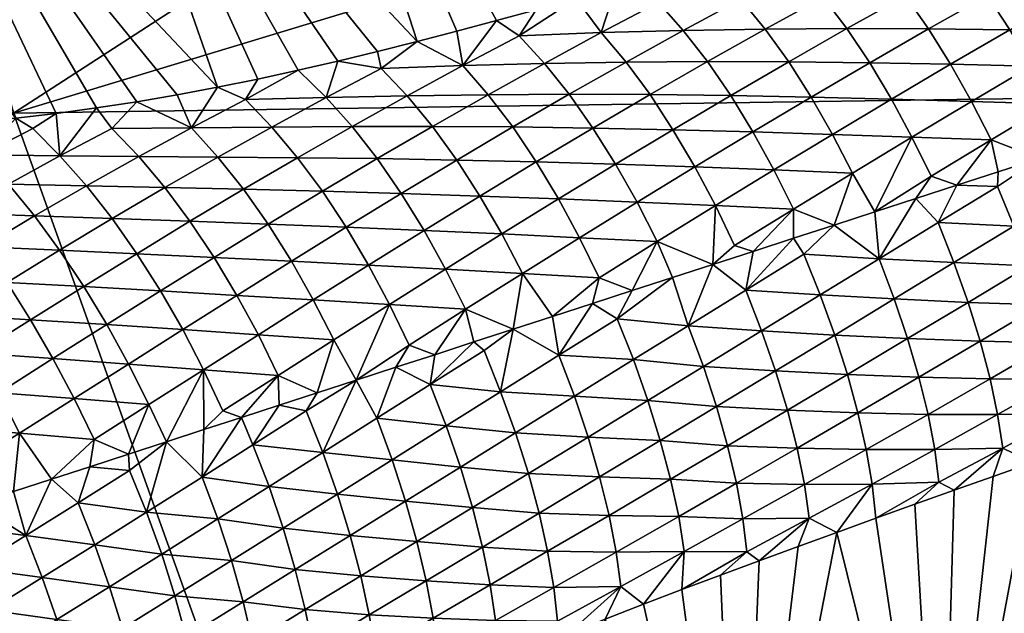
# Model space of a CAD drawing. Header units: millimetres. Extents: x -43.1 to 56.1, y -47.6 to 51.6.
# Tile 410 of 656: x -21.8 to -20.2, y -7.4 to -6.4. Entities that reach past the tile are written whole.
import ezdxf

# ---------------------------------------------------------------- set-up
doc = ezdxf.new("R2010")
doc.units = ezdxf.units.MM
doc.header["$MEASUREMENT"] = 0
doc.layers.add('Default', color=7, linetype='Continuous', true_color=0x000000)

msp = doc.modelspace()

# ---------------------------------------------------------------- meshes
at = {"layer": 'Default'}
mesh = msp.add_polyface(dxfattribs=at)
corners = [(-25.8754, -7.8324, 19.8728), (-20.8099, -9.3213, 18.8267), (-24.7576, -10.9565, 19.8728), (-29.8655, -9.0428, 21.3794), (-28.6098, -12.5522, 21.3794), (-32.7604, -12.0579, 23.6506), (-33.402, -10.1156, 23.6506), (-36.1596, -10.9521, 26.8777), (-34.8682, -10.5604, 25.1164), (-34.2029, -12.5741, 25.1164), (-26.6816, -4.6138, 19.8728), (-21.7864, -6.5921, 18.8267), (-30.7712, -5.4273, 21.3794), (-33.9477, -8.1441, 23.6506), (-34.3958, -6.1483, 23.6506), (-36.7429, -8.8443, 26.8777), (-35.4338, -8.5164, 25.1164), (-35.8985, -6.4472, 25.1164), (-27.1685, -1.3317, 19.8728), (-22.4908, -3.7802, 18.8267), (-31.318, -1.7404, 21.3794), (-34.7455, -4.1328, 23.6506), (-34.9959, -2.1026, 23.6506), (-36.261, -4.3576, 25.1164), (-36.5207, -2.2528, 25.1164), (-27.3312, 1.9824, 19.8728), (-23.0584, 1.9824, 18.8267), (-22.9162, -0.9129, 18.8267), (-31.5009, 1.9824, 21.3794), (-35.1464, -0.0626, 23.6506), (-35.1966, 1.9824, 23.6506), (-36.6767, -0.1378, 25.1164), (-27.1685, 5.2964, 19.8728), (-22.9162, 4.8776, 18.8267), (-31.318, 5.7051, 21.3794), (-35.1464, 4.0273, 23.6506)]
mesh.append_faces([[corners[k] for k in face] for face in [(0, 1, 2, 2), (3, 0, 2, 2), (3, 2, 4, 4), (3, 5, 6, 6), (4, 5, 3, 3), (7, 8, 9, 9), (8, 6, 5, 5), (10, 11, 0, 0), (12, 10, 0, 0), (12, 0, 3, 3), (13, 3, 6, 6), (12, 13, 14, 14), (3, 13, 12, 12), (15, 16, 8, 8), (16, 13, 6, 6), (16, 6, 8, 8), (17, 14, 13, 13), (17, 13, 16, 16), (18, 19, 10, 10), (20, 18, 10, 10), (20, 10, 12, 12), (21, 12, 14, 14), (20, 21, 22, 22), (12, 21, 20, 20), (23, 21, 14, 14), (24, 22, 21, 21), (25, 26, 27, 27), (25, 27, 18, 18), (28, 25, 18, 18), (28, 18, 20, 20), (29, 20, 22, 22), (28, 29, 30, 30), (20, 29, 28, 28), (31, 29, 22, 22), (32, 33, 26, 26), (32, 26, 25, 25), (34, 32, 25, 25), (34, 25, 28, 28), (35, 28, 30, 30)]])
mesh = msp.add_polyface(dxfattribs=at)
corners = [(-15.1858, -11.0034, 17.8767), (-19.5706, -11.9418, 18.8267), (-15.7969, -9.9247, 17.8767), (-16.3543, -8.8173, 17.8767), (-20.8099, -9.3213, 18.8267), (-16.8567, -7.6839, 17.8767), (-24.7576, -10.9565, 19.8728), (-17.6918, -5.35, 17.8767), (-15.1586, -5.7599, 17.1977), (-17.3029, -6.5272, 17.8767), (-14.7526, -6.8124, 17.1977), (-21.7864, -6.5921, 18.8267), (-25.8754, -7.8324, 19.8728), (-18.2941, -2.9455, 17.8767), (-16.0605, -2.5012, 17.1977), (-15.8133, -3.6017, 17.1977), (-18.0225, -4.1551, 17.8767), (-15.5125, -4.6889, 17.1977), (-22.4908, -3.7802, 18.8267), (-26.6816, -4.6138, 19.8728), (-18.6579, -0.4935, 17.8767), (-16.3914, -0.2702, 17.1977), (-16.2533, -1.3898, 17.1977), (-18.506, -1.7239, 17.8767), (-22.9162, -0.9129, 18.8267), (-27.1685, -1.3317, 19.8728), (-18.7795, 1.9824, 17.8767), (-16.502, 1.9824, 17.1977), (-16.4744, 0.8547, 17.1977), (-18.7491, 0.7429, 17.8767), (-23.0584, 1.9824, 18.8267), (-18.6579, 4.4582, 17.8767), (-16.3914, 4.2349, 17.1977), (-16.4744, 3.11, 17.1977), (-18.7491, 3.2218, 17.8767), (-22.9162, 4.8776, 18.8267)]
mesh.append_faces([[corners[k] for k in face] for face in [(0, 1, 2, 2), (3, 4, 5, 5), (1, 3, 2, 2), (4, 3, 1, 1), (6, 4, 1, 1), (7, 8, 9, 9), (9, 10, 5, 5), (9, 11, 7, 7), (4, 9, 5, 5), (11, 9, 4, 4), (12, 11, 4, 4), (13, 14, 15, 15), (13, 15, 16, 16), (16, 17, 7, 7), (16, 18, 13, 13), (11, 16, 7, 7), (18, 16, 11, 11), (19, 18, 11, 11), (20, 21, 22, 22), (20, 22, 23, 23), (23, 22, 14, 14), (23, 14, 13, 13), (23, 24, 20, 20), (18, 23, 13, 13), (24, 23, 18, 18), (25, 24, 18, 18), (26, 27, 28, 28), (26, 28, 29, 29), (29, 28, 21, 21), (29, 21, 20, 20), (29, 30, 26, 26), (24, 29, 20, 20), (30, 29, 24, 24), (31, 32, 33, 33), (31, 33, 34, 34), (34, 33, 27, 27), (34, 27, 26, 26), (30, 34, 26, 26), (35, 34, 30, 30)]])
mesh = msp.add_polyface(dxfattribs=at)
corners = [(-21.747, -5.0166, 24.3866), (-21.688, -5.8886, 24.9669), (-21.3522, -5.8102, 24.7317), (-21.4067, -4.9402, 24.166), (-21.014, -5.7243, 24.5067), (-21.0632, -4.8609, 23.9553), (-20.6738, -5.6354, 24.2916), (-21.3928, -6.5371, 25.4531), (-21.3278, -6.523, 25.4059), (-21.264, -6.5082, 25.3596), (-21.3928, -6.5371, 25.4531), (-21.4576, -6.5504, 25.5005), (-21.2, -6.4928, 25.3135), (-21.1362, -6.4767, 25.2678), (-20.9444, -6.4253, 25.1319), (-20.8802, -6.4074, 25.0871), (-21.0084, -6.4429, 25.1769), (-20.9444, -6.4253, 25.1319), (-21.1362, -6.4767, 25.2678), (-21.0723, -6.46, 25.2222), (-21.0084, -6.4429, 25.1769), (-20.816, -6.3892, 25.0426), (-20.7522, -6.371, 24.9986), (-20.6883, -6.3525, 24.955), (-20.7522, -6.371, 24.9986), (-20.6242, -6.3339, 24.9116), (-20.5601, -6.3151, 24.8684), (-20.4958, -6.2962, 24.8256), (-20.4313, -6.2771, 24.783), (-20.8397, -6.4622, 25.1245), (-20.9719, -6.4675, 25.1877), (-20.931, -6.5119, 25.209), (-20.7076, -6.4586, 25.0613), (-20.7477, -6.4135, 25.0403), (-20.7996, -6.5097, 25.1436), (-20.6149, -6.4083, 24.9793), (-20.6553, -6.3654, 24.9564), (-21.0084, -6.4429, 25.1769), (-21.0723, -6.46, 25.2222), (-21.0624, -6.5154, 25.2746), (-20.9444, -6.4253, 25.1319), (-20.8802, -6.4074, 25.0871), (-20.816, -6.3892, 25.0426), (-20.6883, -6.3525, 24.955), (-20.7522, -6.371, 24.9986)]
mesh.append_faces([[corners[k] for k in face] for face in [(0, 1, 2, 2), (3, 0, 2, 2), (3, 2, 4, 4), (5, 3, 4, 4), (5, 4, 6, 6), (7, 8, 1, 1), (9, 1, 8, 8), (10, 1, 11, 11), (9, 12, 1, 1), (1, 12, 13, 13), (2, 14, 15, 15), (16, 17, 2, 2), (2, 18, 19, 19), (19, 20, 2, 2), (21, 2, 15, 15), (21, 22, 2, 2), (23, 4, 24, 24), (25, 4, 23, 23), (4, 25, 26, 26), (26, 27, 4, 4), (27, 28, 4, 4), (2, 22, 4, 4), (1, 13, 2, 2), (4, 28, 6, 6), (29, 30, 31, 31), (32, 33, 29, 29), (32, 29, 34, 34), (35, 36, 33, 33), (35, 33, 32, 32), (37, 38, 39, 39), (40, 37, 30, 30), (37, 39, 30, 30), (30, 29, 41, 41), (41, 40, 30, 30), (29, 33, 42, 42), (33, 43, 44, 44), (33, 44, 42, 42), (36, 43, 33, 33), (41, 29, 42, 42)]])
mesh = msp.add_polyface(dxfattribs=at)
corners = [(-22.7472, -5.1843, 25.1175), (-22.6857, -5.9918, 25.7335), (-22.3549, -5.989, 25.4682), (-22.4175, -5.1451, 24.8616), (-22.0218, -5.9512, 25.2121), (-22.0848, -5.0871, 24.6187), (-21.688, -5.8886, 24.9669), (-21.747, -5.0166, 24.3866), (-21.7826, -6.5999, 25.7402), (-21.7176, -6.5925, 25.692), (-21.8478, -6.6058, 25.7885), (-21.7826, -6.5999, 25.7402), (-22.0436, -6.6142, 25.9341), (-21.9783, -6.6131, 25.8855), (-21.913, -6.6103, 25.837), (-21.8478, -6.6058, 25.7885), (-21.6525, -6.5837, 25.6439), (-21.5875, -6.5738, 25.5959), (-21.5225, -6.5626, 25.5481), (-21.4576, -6.5504, 25.5005), (-22.1092, -6.6136, 25.9827), (-22.0436, -6.6142, 25.9341), (-22.372, -6.5917, 26.1773), (-22.3061, -6.6003, 26.1287), (-22.2404, -6.6067, 26.08), (-22.4394, -6.5807, 26.227), (-22.372, -6.5917, 26.1773), (-22.5064, -6.5677, 26.2762), (-22.4394, -6.5807, 26.227), (-22.1747, -6.6111, 26.0314), (-22.1092, -6.6136, 25.9827), (-22.5517, -6.6121, 26.3837), (-22.5953, -6.565, 26.3683), (-22.6628, -6.5986, 26.4845), (-22.4383, -6.6247, 26.2856), (-22.4826, -6.5793, 26.2689), (-22.5729, -6.5527, 26.325), (-22.6391, -6.5357, 26.3735), (-22.5064, -6.5677, 26.2762), (-22.4394, -6.5807, 26.227), (-22.372, -6.5917, 26.1773), (-22.3226, -6.6356, 26.1907), (-22.3061, -6.6003, 26.1287), (-21.913, -6.6103, 25.837), (-21.8813, -6.6159, 25.823), (-21.8478, -6.6058, 25.7885), (-21.7176, -6.5925, 25.692), (-21.7826, -6.5999, 25.7402), (-21.7551, -6.6169, 25.744), (-21.6277, -6.6167, 25.6676), (-21.4994, -6.6156, 25.5936), (-21.5875, -6.5738, 25.5959), (-21.6525, -6.5837, 25.6439)]
mesh.append_faces([[corners[k] for k in face] for face in [(0, 1, 2, 2), (3, 0, 2, 2), (3, 2, 4, 4), (5, 3, 4, 4), (5, 4, 6, 6), (7, 5, 6, 6), (4, 8, 9, 9), (2, 10, 11, 11), (12, 13, 2, 2), (14, 2, 13, 13), (2, 14, 15, 15), (9, 16, 4, 4), (16, 17, 4, 4), (17, 18, 4, 4), (19, 4, 18, 18), (20, 21, 2, 2), (1, 22, 23, 23), (23, 24, 1, 1), (25, 26, 1, 1), (27, 28, 1, 1), (1, 24, 29, 29), (30, 1, 29, 29), (1, 30, 2, 2), (4, 19, 6, 6), (2, 11, 4, 4), (31, 32, 33, 33), (34, 35, 31, 31), (31, 36, 32, 32), (37, 32, 36, 36), (38, 36, 31, 31), (39, 38, 35, 35), (34, 39, 35, 35), (40, 39, 34, 34), (41, 42, 40, 40), (35, 38, 31, 31), (43, 44, 45, 45), (46, 47, 48, 48), (49, 50, 51, 51), (49, 51, 52, 52)]])
mesh = msp.add_polyface(dxfattribs=at)
corners = [(-20.5757, -6.4565, 24.9979), (-20.6149, -6.4083, 24.9793), (-20.7076, -6.4586, 25.0613), (-20.6686, -6.5089, 25.078), (-20.5379, -6.5094, 25.0122), (-20.4824, -6.4048, 24.918), (-20.5219, -6.3587, 24.8975), (-20.4441, -6.4558, 24.9342), (-20.4074, -6.5109, 24.9462), (-20.3887, -6.354, 24.8383), (-20.4286, -6.31, 24.8157), (-20.35, -6.403, 24.8566), (-20.3128, -6.4563, 24.8704), (-20.2773, -6.5133, 24.88), (-20.2949, -6.3038, 24.7588), (-20.3351, -6.2618, 24.7342), (-20.2557, -6.3509, 24.7791), (-20.2179, -6.4025, 24.7949), (-20.1818, -6.4579, 24.8064), (-20.1475, -6.5163, 24.8136), (-20.1611, -6.2996, 24.7017), (-20.2007, -6.2544, 24.6793), (-20.1229, -6.3494, 24.7196), (-20.0861, -6.4032, 24.7331), (-20.0512, -6.4601, 24.7422), (-20.6553, -6.3654, 24.9564), (-20.5601, -6.3151, 24.8684), (-20.6242, -6.3339, 24.9116), (-20.6883, -6.3525, 24.955), (-20.4958, -6.2962, 24.8256), (-20.4313, -6.2771, 24.783)]
mesh.append_faces([[corners[k] for k in face] for face in [(0, 1, 2, 2), (0, 2, 3, 3), (4, 0, 3, 3), (5, 6, 1, 1), (5, 1, 0, 0), (7, 5, 0, 0), (7, 0, 4, 4), (8, 7, 4, 4), (9, 10, 6, 6), (9, 6, 5, 5), (11, 9, 5, 5), (11, 5, 7, 7), (12, 11, 7, 7), (12, 7, 8, 8), (13, 12, 8, 8), (14, 15, 10, 10), (14, 10, 9, 9), (16, 14, 9, 9), (16, 9, 11, 11), (17, 16, 11, 11), (17, 11, 12, 12), (18, 17, 12, 12), (18, 12, 13, 13), (19, 18, 13, 13), (20, 21, 14, 14), (20, 14, 16, 16), (22, 20, 16, 16), (22, 16, 17, 17), (23, 22, 17, 17), (23, 17, 18, 18), (24, 18, 19, 19), (1, 6, 25, 25), (25, 6, 26, 26), (27, 25, 26, 26), (25, 27, 28, 28), (6, 10, 29, 29), (10, 30, 29, 29), (26, 6, 29, 29)]])
mesh = msp.add_polyface(dxfattribs=at)
corners = [(-21.3704, -6.6144, 25.5213), (-21.4129, -6.5701, 25.5001), (-21.4994, -6.6156, 25.5936), (-21.457, -6.6628, 25.613), (-21.2828, -6.5668, 25.4305), (-21.241, -6.6136, 25.4502), (-21.3289, -6.6638, 25.5391), (-21.1522, -6.5641, 25.362), (-21.1939, -6.5201, 25.3405), (-21.1116, -6.6135, 25.3796), (-21.2006, -6.6653, 25.466), (-21.0624, -6.5154, 25.2746), (-21.0217, -6.5623, 25.2941), (-20.9822, -6.6143, 25.3094), (-20.931, -6.5119, 25.209), (-20.9719, -6.4675, 25.1877), (-20.8913, -6.5616, 25.2262), (-20.8531, -6.616, 25.2392), (-20.7996, -6.5097, 25.1436), (-20.8397, -6.4622, 25.1245), (-20.761, -6.5621, 25.1584), (-20.7242, -6.6187, 25.169), (-20.6686, -6.5089, 25.078), (-20.7076, -6.4586, 25.0613), (-20.6312, -6.5637, 25.0904), (-21.5225, -6.5626, 25.5481), (-21.5875, -6.5738, 25.5959), (-21.4576, -6.5504, 25.5005), (-21.3278, -6.523, 25.4059), (-21.3928, -6.5371, 25.4531), (-21.2, -6.4928, 25.3135), (-21.264, -6.5082, 25.3596), (-21.1362, -6.4767, 25.2678), (-21.0723, -6.46, 25.2222)]
mesh.append_faces([[corners[k] for k in face] for face in [(0, 1, 2, 2), (0, 2, 3, 3), (4, 1, 0, 0), (5, 4, 0, 0), (5, 0, 6, 6), (7, 8, 4, 4), (7, 4, 5, 5), (9, 7, 5, 5), (9, 5, 10, 10), (11, 8, 7, 7), (12, 11, 7, 7), (12, 7, 9, 9), (13, 12, 9, 9), (14, 15, 11, 11), (14, 11, 12, 12), (16, 14, 12, 12), (16, 12, 13, 13), (17, 16, 13, 13), (18, 19, 14, 14), (18, 14, 16, 16), (20, 18, 16, 16), (20, 16, 17, 17), (21, 20, 17, 17), (22, 23, 18, 18), (22, 18, 20, 20), (24, 22, 20, 20), (24, 20, 21, 21), (25, 26, 2, 2), (2, 1, 27, 27), (1, 28, 29, 29), (1, 29, 27, 27), (4, 28, 1, 1), (30, 31, 8, 8), (8, 31, 4, 4), (4, 31, 28, 28), (32, 30, 8, 8), (25, 2, 27, 27), (11, 32, 8, 8), (33, 32, 11, 11)]])
mesh = msp.add_polyface(dxfattribs=at)
corners = [(-20.5955, -6.6222, 25.0986), (-20.6312, -6.5637, 25.0904), (-20.7242, -6.6187, 25.169), (-20.5618, -6.6834, 25.1025), (-20.689, -6.6786, 25.1754), (-20.6559, -6.7411, 25.1776), (-20.5302, -6.7468, 25.1023), (-20.6252, -6.8054, 25.1757), (-20.5379, -6.5094, 25.0122), (-20.6686, -6.5089, 25.078), (-20.5016, -6.5662, 25.0222), (-20.4672, -6.6262, 25.028), (-20.435, -6.6885, 25.0295), (-20.4074, -6.5109, 24.9462), (-20.3724, -6.5695, 24.9538), (-20.3394, -6.6306, 24.9571), (-20.6601, -6.8359, 25.2048), (-20.5953, -6.8149, 25.1587), (-20.4648, -6.7725, 25.0678), (-20.3991, -6.7511, 25.023), (-20.5302, -6.7937, 25.113), (-20.5815, -6.9427, 25.1668), (-20.6069, -6.8772, 25.1771), (-20.6996, -6.9347, 25.2473), (-20.4872, -6.8848, 25.0985), (-20.5136, -6.8196, 25.1073), (-20.3679, -6.8915, 25.0192), (-20.3924, -6.8267, 25.0306), (-20.4637, -6.9497, 25.0856), (-20.6601, -6.8359, 25.2048), (-20.5302, -6.7937, 25.113), (-20.5953, -6.8149, 25.1587), (-20.5302, -6.7937, 25.113), (-20.4648, -6.7725, 25.0678), (-20.3991, -6.7511, 25.023)]
mesh.append_faces([[corners[k] for k in face] for face in [(0, 1, 2, 2), (3, 0, 4, 4), (3, 4, 5, 5), (6, 3, 5, 5), (6, 5, 7, 7), (8, 9, 1, 1), (10, 8, 1, 1), (10, 1, 0, 0), (11, 10, 0, 0), (11, 0, 3, 3), (12, 11, 3, 3), (12, 3, 6, 6), (13, 8, 10, 10), (14, 13, 10, 10), (14, 10, 11, 11), (15, 14, 11, 11), (15, 11, 12, 12), (7, 16, 17, 17), (5, 16, 7, 7), (6, 7, 17, 17), (12, 6, 18, 18), (15, 12, 19, 19), (18, 19, 12, 12), (6, 20, 18, 18), (20, 6, 17, 17), (21, 22, 23, 23), (24, 25, 22, 22), (24, 22, 21, 21), (26, 27, 24, 24), (26, 24, 28, 28), (22, 29, 23, 23), (30, 31, 22, 22), (29, 22, 31, 31), (32, 22, 25, 25), (33, 25, 27, 27), (32, 25, 33, 33), (34, 33, 27, 27), (27, 25, 24, 24)]])
mesh = msp.add_polyface(dxfattribs=at)
corners = [(-20.2773, -6.5133, 24.88), (-20.4074, -6.5109, 24.9462), (-20.3724, -6.5695, 24.9538), (-20.2436, -6.5731, 24.8852), (-20.3394, -6.6306, 24.9571), (-20.212, -6.6351, 24.886), (-20.3085, -6.6935, 24.9562), (-20.1475, -6.5163, 24.8136), (-20.1152, -6.577, 24.8163), (-20.0181, -6.5196, 24.7469), (-20.3991, -6.7511, 25.023), (-20.3333, -6.7297, 24.9786), (-20.2007, -6.6867, 24.8911), (-20.2671, -6.7082, 24.9346), (-20.1341, -6.665, 24.8479), (-20.2717, -6.833, 24.9532), (-20.2973, -6.7685, 24.9631), (-20.3924, -6.8267, 25.0306), (-20.3679, -6.8915, 25.0192), (-20.2491, -6.897, 24.939), (-20.3464, -6.9554, 25.0035), (-20.1751, -6.7743, 24.8876), (-20.2016, -6.7103, 24.8958), (-20.1514, -6.8382, 24.8749), (-20.1309, -6.9011, 24.8579), (-20.2295, -6.9597, 24.9205), (-20.0534, -6.7791, 24.8112), (-20.0781, -6.7156, 24.8223), (-20.0318, -6.8421, 24.7957), (-20.3333, -6.7297, 24.9786), (-20.3991, -6.7511, 25.023), (-20.2671, -6.7082, 24.9346), (-20.2007, -6.6867, 24.8911), (-20.1341, -6.665, 24.8479), (-20.0676, -6.6434, 24.8053)]
mesh.append_faces([[corners[k] for k in face] for face in [(0, 1, 2, 2), (3, 0, 2, 2), (3, 2, 4, 4), (5, 3, 4, 4), (5, 4, 6, 6), (7, 0, 3, 3), (8, 7, 3, 3), (8, 3, 5, 5), (9, 7, 8, 8), (4, 10, 6, 6), (11, 6, 10, 10), (12, 5, 13, 13), (6, 11, 13, 13), (14, 5, 12, 12), (6, 13, 5, 5), (5, 14, 8, 8), (15, 16, 17, 17), (15, 17, 18, 18), (19, 15, 18, 18), (19, 18, 20, 20), (21, 22, 16, 16), (21, 16, 15, 15), (23, 21, 15, 15), (23, 15, 19, 19), (24, 23, 19, 19), (24, 19, 25, 25), (26, 27, 21, 21), (26, 21, 23, 23), (28, 26, 23, 23), (28, 23, 24, 24), (29, 30, 17, 17), (22, 31, 16, 16), (29, 17, 16, 16), (32, 31, 22, 22), (29, 16, 31, 31), (22, 21, 33, 33), (27, 34, 33, 33), (27, 33, 21, 21), (32, 22, 33, 33)]])
mesh = msp.add_polyface(dxfattribs=at)
corners = [(-22.5517, -6.6121, 26.3837), (-22.6628, -6.5986, 26.4845), (-22.6229, -6.6515, 26.4962), (-22.5106, -6.6628, 26.3971), (-22.5853, -6.7072, 26.506), (-22.4383, -6.6247, 26.2856), (-22.3964, -6.6736, 26.3006), (-22.4719, -6.7167, 26.4086), (-22.28, -6.6832, 26.207), (-22.3226, -6.6356, 26.1907), (-22.1614, -6.6912, 26.1166), (-22.2044, -6.6445, 26.0991), (-22.0408, -6.6976, 26.0292), (-22.0839, -6.6512, 26.0108), (-21.9183, -6.7026, 25.9447), (-21.9615, -6.656, 25.9259), (-21.8372, -6.6591, 25.844), (-21.8813, -6.6159, 25.823), (-21.7942, -6.7063, 25.8629), (-21.7115, -6.6609, 25.7649), (-21.7551, -6.6169, 25.744), (-21.5846, -6.662, 25.6881), (-21.6277, -6.6167, 25.6676), (-21.6689, -6.7094, 25.7833), (-21.4994, -6.6156, 25.5936), (-22.372, -6.5917, 26.1773), (-22.2404, -6.6067, 26.08), (-22.3061, -6.6003, 26.1287), (-22.1092, -6.6136, 25.9827), (-22.1747, -6.6111, 26.0314), (-21.9783, -6.6131, 25.8855), (-22.0436, -6.6142, 25.9341), (-21.913, -6.6103, 25.837), (-21.8478, -6.6058, 25.7885), (-21.7826, -6.5999, 25.7402), (-21.7176, -6.5925, 25.692), (-21.6525, -6.5837, 25.6439)]
mesh.append_faces([[corners[k] for k in face] for face in [(0, 1, 2, 2), (3, 0, 2, 2), (3, 2, 4, 4), (5, 0, 3, 3), (6, 5, 3, 3), (6, 3, 7, 7), (8, 9, 6, 6), (10, 11, 8, 8), (12, 13, 10, 10), (14, 15, 12, 12), (16, 17, 15, 15), (16, 15, 14, 14), (18, 16, 14, 14), (19, 20, 16, 16), (19, 16, 18, 18), (21, 22, 19, 19), (21, 19, 23, 23), (24, 22, 21, 21), (6, 25, 5, 5), (26, 27, 9, 9), (9, 25, 6, 6), (9, 8, 26, 26), (11, 26, 8, 8), (10, 28, 11, 11), (13, 28, 10, 10), (28, 29, 11, 11), (30, 31, 13, 13), (15, 32, 30, 30), (13, 15, 30, 30), (15, 13, 12, 12), (16, 33, 17, 17), (17, 32, 15, 15), (28, 13, 31, 31), (33, 16, 34, 34), (26, 11, 29, 29), (19, 35, 20, 20), (36, 35, 19, 19), (22, 36, 19, 19), (20, 34, 16, 16)]])
mesh = msp.add_polyface(dxfattribs=at)
corners = [(-21.4632, -6.8245, 25.7298), (-21.5021, -6.7664, 25.7195), (-21.5877, -6.8187, 25.8107), (-21.5497, -6.8785, 25.8192), (-21.4264, -6.8857, 25.7363), (-21.5138, -6.941, 25.8239), (-21.3919, -6.9493, 25.7389), (-21.457, -6.6628, 25.613), (-21.4994, -6.6156, 25.5936), (-21.5846, -6.662, 25.6881), (-21.5427, -6.7121, 25.7055), (-21.4158, -6.7148, 25.6289), (-21.3764, -6.7709, 25.641), (-21.3388, -6.8306, 25.6493), (-21.3034, -6.8931, 25.6536), (-21.3289, -6.6638, 25.5391), (-21.3704, -6.6144, 25.5213), (-21.2889, -6.7179, 25.5531), (-21.2507, -6.7758, 25.5632), (-21.2145, -6.837, 25.5692), (-21.1807, -6.9006, 25.5711), (-21.2704, -6.9577, 25.6539), (-21.2006, -6.6653, 25.466), (-21.241, -6.6136, 25.4502), (-21.1619, -6.7214, 25.4778), (-21.1251, -6.7811, 25.4855), (-21.0905, -6.8436, 25.4892), (-21.0583, -6.9082, 25.4888), (-21.0724, -6.6676, 25.3932), (-21.1116, -6.6135, 25.3796), (-21.0351, -6.7256, 25.4027)]
mesh.append_faces([[corners[k] for k in face] for face in [(0, 1, 2, 2), (0, 2, 3, 3), (4, 0, 3, 3), (4, 3, 5, 5), (6, 4, 5, 5), (7, 8, 9, 9), (7, 9, 10, 10), (11, 7, 10, 10), (11, 10, 1, 1), (12, 11, 1, 1), (12, 1, 0, 0), (13, 12, 0, 0), (13, 0, 4, 4), (14, 13, 4, 4), (14, 4, 6, 6), (15, 16, 7, 7), (15, 7, 11, 11), (17, 15, 11, 11), (17, 11, 12, 12), (18, 17, 12, 12), (18, 12, 13, 13), (19, 18, 13, 13), (19, 13, 14, 14), (20, 19, 14, 14), (20, 14, 21, 21), (22, 23, 15, 15), (22, 15, 17, 17), (24, 22, 17, 17), (24, 17, 18, 18), (25, 24, 18, 18), (25, 18, 19, 19), (26, 25, 19, 19), (26, 19, 20, 20), (27, 26, 20, 20), (28, 29, 22, 22), (28, 22, 24, 24), (30, 28, 24, 24), (30, 24, 25, 25)]])
mesh = msp.add_polyface(dxfattribs=at)
corners = [(-20.9997, -6.7868, 25.4081), (-21.0351, -6.7256, 25.4027), (-21.1251, -6.7811, 25.4855), (-21.0905, -6.8436, 25.4892), (-20.9667, -6.8504, 25.4093), (-21.0583, -6.9082, 25.4888), (-20.9822, -6.6143, 25.3094), (-21.1116, -6.6135, 25.3796), (-21.0724, -6.6676, 25.3932), (-20.9444, -6.6705, 25.3206), (-20.9084, -6.7303, 25.3277), (-20.8746, -6.7929, 25.3307), (-20.8432, -6.8573, 25.3295), (-20.8531, -6.616, 25.2392), (-20.8166, -6.6743, 25.2481), (-20.782, -6.7356, 25.2527), (-20.7498, -6.7991, 25.2532), (-20.7242, -6.6187, 25.169), (-20.689, -6.6786, 25.1754), (-20.6559, -6.7411, 25.1776), (-20.5955, -6.6222, 25.0986), (-20.9816, -6.9404, 25.4437), (-21.0449, -6.9609, 25.493), (-20.9816, -6.9404, 25.4437), (-20.8541, -6.8989, 25.3467), (-20.918, -6.9197, 25.395), (-20.7897, -6.878, 25.2989), (-20.7252, -6.857, 25.2516), (-20.6601, -6.8359, 25.2048), (-20.814, -6.9234, 25.3242), (-20.7252, -6.857, 25.2516), (-20.7897, -6.878, 25.2989), (-20.6996, -6.9347, 25.2473), (-20.7252, -6.857, 25.2516), (-20.6601, -6.8359, 25.2048), (-20.8541, -6.8989, 25.3467)]
mesh.append_faces([[corners[k] for k in face] for face in [(0, 1, 2, 2), (0, 2, 3, 3), (4, 0, 3, 3), (4, 3, 5, 5), (6, 7, 8, 8), (9, 6, 8, 8), (9, 8, 1, 1), (10, 9, 1, 1), (10, 1, 0, 0), (11, 10, 0, 0), (11, 0, 4, 4), (4, 12, 11, 11), (13, 6, 9, 9), (14, 13, 9, 9), (14, 9, 10, 10), (15, 14, 10, 10), (15, 10, 11, 11), (16, 15, 11, 11), (16, 11, 12, 12), (17, 13, 14, 14), (18, 17, 14, 14), (18, 14, 15, 15), (19, 18, 15, 15), (19, 15, 16, 16), (20, 17, 18, 18), (21, 4, 5, 5), (22, 23, 5, 5), (24, 12, 25, 25), (4, 21, 25, 25), (26, 12, 24, 24), (4, 25, 12, 12), (16, 26, 27, 27), (28, 16, 27, 27), (16, 12, 26, 26), (19, 16, 28, 28), (29, 30, 31, 31), (32, 33, 29, 29), (33, 32, 34, 34), (35, 29, 31, 31)]])
mesh = msp.add_polyface(dxfattribs=at)
corners = [(-22.0411, -6.8517, 26.1574), (-22.08, -6.7953, 26.1459), (-22.1618, -6.845, 26.2452), (-22.0032, -6.9104, 26.1667), (-22.1246, -6.9035, 26.2542), (-22.0408, -6.6976, 26.0292), (-22.1614, -6.6912, 26.1166), (-22.12, -6.7417, 26.1322), (-21.999, -6.7479, 26.0455), (-21.9584, -6.8016, 26.0596), (-21.9191, -6.8583, 26.0712), (-21.8812, -6.9176, 26.0802), (-21.9183, -6.7026, 25.9447), (-21.8764, -6.7532, 25.9613), (-21.8357, -6.8074, 25.9753), (-21.7964, -6.8649, 25.9864), (-21.7587, -6.9251, 25.9944), (-21.7942, -6.7063, 25.8629), (-21.7524, -6.7578, 25.8792), (-21.712, -6.8131, 25.8924), (-21.6731, -6.8716, 25.9025), (-21.6362, -6.9329, 25.9091), (-21.6689, -6.7094, 25.7833), (-21.7115, -6.6609, 25.7649), (-21.6275, -6.7621, 25.7987), (-21.5877, -6.8187, 25.8107), (-21.5497, -6.8785, 25.8192), (-21.5138, -6.941, 25.8239), (-21.5427, -6.7121, 25.7055), (-21.5846, -6.662, 25.6881), (-21.5021, -6.7664, 25.7195)]
mesh.append_faces([[corners[k] for k in face] for face in [(0, 1, 2, 2), (3, 0, 4, 4), (5, 6, 7, 7), (8, 5, 7, 7), (8, 7, 1, 1), (9, 8, 1, 1), (9, 1, 0, 0), (10, 9, 0, 0), (10, 0, 3, 3), (11, 10, 3, 3), (12, 5, 8, 8), (13, 12, 8, 8), (13, 8, 9, 9), (14, 13, 9, 9), (14, 9, 10, 10), (15, 14, 10, 10), (15, 10, 11, 11), (16, 15, 11, 11), (17, 12, 13, 13), (18, 17, 13, 13), (18, 13, 14, 14), (19, 18, 14, 14), (19, 14, 15, 15), (20, 19, 15, 15), (20, 15, 16, 16), (21, 20, 16, 16), (22, 23, 17, 17), (22, 17, 18, 18), (24, 22, 18, 18), (24, 18, 19, 19), (25, 24, 19, 19), (25, 19, 20, 20), (26, 25, 20, 20), (26, 20, 21, 21), (27, 26, 21, 21), (28, 29, 22, 22), (28, 22, 24, 24), (30, 28, 24, 24), (30, 24, 25, 25)]])
mesh = msp.add_polyface(dxfattribs=at)
corners = [(-21.2704, -6.9577, 25.6539), (-21.3034, -6.8931, 25.6536), (-21.3919, -6.9493, 25.7389), (-21.3598, -7.0147, 25.7375), (-21.0583, -6.9082, 25.4888), (-21.1807, -6.9006, 25.5711), (-21.1493, -6.966, 25.569), (-21.297, -7.0429, 25.6978), (-21.3586, -7.0629, 25.7497), (-21.297, -7.0429, 25.6978), (-21.2345, -7.0226, 25.6457), (-21.1077, -6.9814, 25.5428), (-21.1703, -7.0017, 25.5932), (-21.0449, -6.9609, 25.493), (-21.2883, -7.1392, 25.7093), (-21.315, -7.072, 25.7183), (-21.4006, -7.1266, 25.7969), (-21.2646, -7.2063, 25.6964), (-21.3747, -7.194, 25.7866), (-21.352, -7.2612, 25.7725), (-21.2441, -7.2727, 25.6798), (-21.3326, -7.3275, 25.7546), (-21.1764, -7.1509, 25.6212), (-21.2012, -7.0839, 25.6327), (-21.1548, -7.2173, 25.6059), (-21.1365, -7.2825, 25.5869), (-21.0894, -7.0961, 25.5481), (-21.1152, -7.0293, 25.5581), (-21.0666, -7.1626, 25.5342), (-21.0472, -7.2279, 25.5165), (-21.0311, -7.2915, 25.4949), (-21.0018, -7.041, 25.4757), (-21.297, -7.0429, 25.6978), (-21.3586, -7.0629, 25.7497), (-21.2345, -7.0226, 25.6457), (-21.1077, -6.9814, 25.5428), (-21.1703, -7.0017, 25.5932), (-21.0449, -6.9609, 25.493), (-21.0285, -6.9745, 25.4843), (-21.0449, -6.9609, 25.493)]
mesh.append_faces([[corners[k] for k in face] for face in [(0, 1, 2, 2), (0, 2, 3, 3), (4, 5, 6, 6), (7, 0, 3, 3), (8, 9, 3, 3), (0, 10, 5, 5), (7, 10, 0, 0), (11, 4, 6, 6), (5, 10, 6, 6), (12, 6, 10, 10), (11, 13, 4, 4), (6, 12, 11, 11), (14, 15, 16, 16), (17, 14, 18, 18), (17, 18, 19, 19), (20, 17, 19, 19), (20, 19, 21, 21), (22, 23, 14, 14), (22, 14, 17, 17), (24, 22, 17, 17), (24, 17, 20, 20), (25, 24, 20, 20), (26, 27, 23, 23), (26, 23, 22, 22), (28, 26, 22, 22), (28, 22, 24, 24), (29, 28, 24, 24), (29, 24, 25, 25), (30, 29, 25, 25), (31, 27, 26, 26), (32, 33, 15, 15), (14, 34, 15, 15), (32, 15, 34, 34), (23, 34, 14, 14), (35, 36, 27, 27), (37, 35, 27, 27), (36, 23, 27, 27), (38, 39, 27, 27), (34, 23, 36, 36)]])
mesh = msp.add_polyface(dxfattribs=at)
corners = [(-20.5242, -7.1323, 25.1111), (-20.5398, -7.071, 25.1338), (-20.6362, -7.1281, 25.1996), (-20.5124, -7.1904, 25.0843), (-20.6219, -7.1887, 25.1756), (-20.5047, -7.2447, 25.0534), (-20.6115, -7.2458, 25.1474), (-20.6054, -7.299, 25.1152), (-20.4637, -6.9497, 25.0856), (-20.4872, -6.8848, 25.0985), (-20.5815, -6.9427, 25.1668), (-20.559, -7.0076, 25.1523), (-20.4433, -7.0135, 25.0685), (-20.4263, -7.0753, 25.0472), (-20.413, -7.1344, 25.0217), (-20.4037, -7.1899, 24.992), (-20.3464, -6.9554, 25.0035), (-20.3679, -6.8915, 25.0192), (-20.3281, -7.0178, 24.9836), (-20.3134, -7.0777, 24.9595), (-20.3027, -7.1343, 24.9311), (-20.2295, -6.9597, 24.9205), (-20.2491, -6.897, 24.939), (-20.2137, -7.0203, 24.8977), (-20.2015, -7.078, 24.8706), (-20.1933, -7.1321, 24.8392), (-20.2961, -7.187, 24.8985), (-20.5854, -7.3136, 25.0868), (-20.4603, -7.2678, 24.9983), (-20.5228, -7.2905, 25.0423), (-20.3975, -7.2451, 24.9546), (-20.3346, -7.2225, 24.9111), (-20.2715, -7.2, 24.8679)]
mesh.append_faces([[corners[k] for k in face] for face in [(0, 1, 2, 2), (3, 0, 4, 4), (5, 3, 6, 6), (5, 6, 7, 7), (8, 9, 10, 10), (8, 10, 11, 11), (12, 8, 11, 11), (12, 11, 1, 1), (13, 12, 1, 1), (13, 1, 0, 0), (14, 13, 0, 0), (14, 0, 3, 3), (15, 14, 3, 3), (15, 3, 5, 5), (16, 17, 8, 8), (16, 8, 12, 12), (18, 16, 12, 12), (18, 12, 13, 13), (19, 18, 13, 13), (19, 13, 14, 14), (20, 19, 14, 14), (20, 14, 15, 15), (21, 22, 16, 16), (21, 16, 18, 18), (23, 21, 18, 18), (23, 18, 19, 19), (24, 23, 19, 19), (24, 19, 20, 20), (25, 24, 20, 20), (25, 20, 26, 26), (5, 7, 27, 27), (15, 5, 28, 28), (20, 15, 26, 26), (29, 5, 27, 27), (28, 30, 15, 15), (5, 29, 28, 28), (30, 26, 15, 15), (31, 26, 30, 30), (26, 31, 32, 32)]])
mesh = msp.add_polyface(dxfattribs=at)
corners = [(-22.0532, -7.0258, 26.2659), (-22.0884, -6.9639, 26.2611), (-22.175, -7.0187, 26.3542), (-22.141, -7.0813, 26.3571), (-22.019, -7.0891, 26.2685), (-22.108, -7.145, 26.3581), (-21.986, -7.1536, 26.2686), (-22.0759, -7.2096, 26.357), (-21.9543, -7.2191, 26.2661), (-22.0032, -6.9104, 26.1667), (-22.1246, -6.9035, 26.2542), (-21.9666, -6.9712, 26.1735), (-21.9313, -7.0338, 26.1778), (-21.8973, -7.0979, 26.1793), (-21.8649, -7.1634, 26.1779), (-21.8812, -6.9176, 26.0802), (-21.8447, -6.9791, 26.0863), (-21.8096, -7.0426, 26.0894), (-21.7764, -7.1077, 26.0893), (-21.7587, -6.9251, 25.9944), (-21.7227, -6.9876, 25.9992), (-21.6885, -7.052, 26.0007), (-21.6565, -7.118, 25.9986), (-21.6362, -6.9329, 25.9091), (-21.6011, -6.9964, 25.9121), (-21.9096, -7.2419, 26.2374), (-21.7863, -7.2019, 26.1271), (-21.7248, -7.1819, 26.0718), (-21.6633, -7.1619, 26.0166), (-21.8478, -7.2219, 26.1823), (-21.7863, -7.2019, 26.1271), (-21.6822, -7.2203, 26.0465), (-21.6633, -7.1619, 26.0166), (-21.7248, -7.1819, 26.0718)]
mesh.append_faces([[corners[k] for k in face] for face in [(0, 1, 2, 2), (0, 2, 3, 3), (4, 0, 3, 3), (4, 3, 5, 5), (6, 4, 5, 5), (6, 5, 7, 7), (7, 8, 6, 6), (9, 10, 1, 1), (11, 9, 1, 1), (11, 1, 0, 0), (12, 11, 0, 0), (12, 0, 4, 4), (13, 12, 4, 4), (13, 4, 6, 6), (14, 13, 6, 6), (14, 6, 8, 8), (15, 9, 11, 11), (16, 15, 11, 11), (16, 11, 12, 12), (17, 16, 12, 12), (17, 12, 13, 13), (18, 17, 13, 13), (18, 13, 14, 14), (19, 15, 16, 16), (20, 19, 16, 16), (20, 16, 17, 17), (21, 20, 17, 17), (21, 17, 18, 18), (18, 22, 21, 21), (23, 19, 20, 20), (24, 23, 20, 20), (24, 20, 21, 21), (8, 25, 14, 14), (18, 14, 26, 26), (22, 18, 27, 27), (18, 26, 27, 27), (28, 22, 27, 27), (29, 30, 14, 14), (31, 32, 33, 33)]])
mesh = msp.add_polyface(dxfattribs=at)
corners = [(-21.0018, -7.041, 25.4757), (-21.0285, -6.9745, 25.4843), (-21.1152, -7.0293, 25.5581), (-20.9778, -7.1074, 25.4633), (-21.0894, -7.0961, 25.5481), (-21.0666, -7.1626, 25.5342), (-20.9571, -7.173, 25.4469), (-21.0472, -7.2279, 25.5165), (-20.883, -7.0485, 25.3887), (-20.908, -6.9823, 25.3996), (-20.861, -7.1142, 25.3738), (-20.8423, -7.1784, 25.355), (-20.9397, -7.2368, 25.4267), (-20.7879, -6.9894, 25.3149), (-20.814, -6.9234, 25.3242), (-20.7647, -7.0551, 25.3016), (-20.7446, -7.1197, 25.2843), (-20.728, -7.1823, 25.263), (-20.8271, -7.2404, 25.3323), (-20.6996, -6.9347, 25.2473), (-20.6752, -7.0003, 25.2354), (-20.6541, -7.0651, 25.2195), (-20.6362, -7.1281, 25.1996), (-20.6219, -7.1887, 25.1756), (-20.5815, -6.9427, 25.1668), (-20.559, -7.0076, 25.1523), (-20.5398, -7.071, 25.1338), (-20.5242, -7.1323, 25.1111), (-20.9816, -6.9404, 25.4437), (-21.0449, -6.9609, 25.493), (-20.918, -6.9197, 25.395), (-20.8541, -6.8989, 25.3467)]
mesh.append_faces([[corners[k] for k in face] for face in [(0, 1, 2, 2), (3, 0, 4, 4), (3, 4, 5, 5), (6, 3, 5, 5), (6, 5, 7, 7), (8, 9, 0, 0), (8, 0, 3, 3), (10, 8, 3, 3), (10, 3, 6, 6), (11, 10, 6, 6), (11, 6, 12, 12), (13, 14, 9, 9), (13, 9, 8, 8), (15, 13, 8, 8), (15, 8, 10, 10), (16, 15, 10, 10), (16, 10, 11, 11), (17, 16, 11, 11), (17, 11, 18, 18), (19, 14, 13, 13), (20, 19, 13, 13), (20, 13, 15, 15), (21, 20, 15, 15), (21, 15, 16, 16), (22, 21, 16, 16), (22, 16, 17, 17), (23, 22, 17, 17), (24, 19, 20, 20), (25, 24, 20, 20), (25, 20, 21, 21), (26, 25, 21, 21), (26, 21, 22, 22), (27, 22, 23, 23), (28, 29, 1, 1), (28, 9, 30, 30), (1, 0, 28, 28), (31, 30, 9, 9), (14, 31, 9, 9), (9, 28, 0, 0)]])
mesh = msp.add_polyface(dxfattribs=at)
corners = [(-20.1137, -6.9623, 24.8364), (-20.1309, -6.9011, 24.8579), (-20.2295, -6.9597, 24.9205), (-20.2137, -7.0203, 24.8977), (-20.1002, -7.021, 24.8106), (-20.2015, -7.078, 24.8706), (-20.0905, -7.0764, 24.7805), (-20.1933, -7.1321, 24.8392), (-20.0135, -6.9038, 24.7756), (-19.9986, -6.9633, 24.7511), (-19.9876, -7.0198, 24.7222), (-19.897, -6.9048, 24.6922), (-19.8846, -6.9624, 24.6645), (-19.876, -7.0167, 24.6324), (-19.9804, -7.0727, 24.689), (-19.7814, -6.9041, 24.6074), (-19.7714, -6.9598, 24.5765), (-19.6669, -6.9018, 24.5212), (-20.2085, -7.1775, 24.8251), (-20.2715, -7.2, 24.8679), (-20.1454, -7.1551, 24.7826), (-20.2961, -7.187, 24.8985), (-20.082, -7.1327, 24.7403), (-20.0185, -7.1103, 24.6984), (-19.8917, -7.0659, 24.6158), (-19.9551, -7.0881, 24.6569), (-19.8279, -7.0438, 24.5749), (-19.7641, -7.0216, 24.5342), (-19.6592, -6.9558, 24.4872), (-19.7001, -6.9995, 24.4939), (-19.6359, -6.9774, 24.4538), (-19.5533, -6.8983, 24.4337), (-19.5716, -6.9552, 24.4139)]
mesh.append_faces([[corners[k] for k in face] for face in [(0, 1, 2, 2), (0, 2, 3, 3), (4, 0, 3, 3), (4, 3, 5, 5), (6, 4, 5, 5), (6, 5, 7, 7), (8, 1, 0, 0), (9, 8, 0, 0), (9, 0, 4, 4), (10, 9, 4, 4), (10, 4, 6, 6), (11, 8, 9, 9), (12, 11, 9, 9), (12, 9, 10, 10), (13, 12, 10, 10), (13, 10, 14, 14), (15, 11, 12, 12), (16, 15, 12, 12), (16, 12, 13, 13), (17, 15, 16, 16), (18, 7, 19, 19), (20, 7, 18, 18), (21, 19, 7, 7), (6, 20, 22, 22), (7, 20, 6, 6), (6, 14, 10, 10), (14, 6, 22, 22), (23, 14, 22, 22), (24, 13, 25, 25), (14, 23, 25, 25), (26, 13, 24, 24), (14, 25, 13, 13), (16, 26, 27, 27), (13, 26, 16, 16), (28, 27, 29, 29), (30, 28, 29, 29), (31, 28, 30, 30), (28, 16, 27, 27), (32, 31, 30, 30)]])
mesh = msp.add_polyface(dxfattribs=at)
corners = [(-21.5683, -7.0618, 25.9115), (-21.6011, -6.9964, 25.9121), (-21.6885, -7.052, 26.0007), (-21.6565, -7.118, 25.9986), (-21.5138, -6.941, 25.8239), (-21.6362, -6.9329, 25.9091), (-21.4802, -7.0056, 25.8249), (-21.3919, -6.9493, 25.7389), (-21.3598, -7.0147, 25.7375), (-21.4489, -7.0717, 25.822), (-21.6012, -7.1417, 25.9613), (-21.6633, -7.1619, 26.0166), (-21.5401, -7.1219, 25.9073), (-21.4797, -7.1022, 25.8542), (-21.4192, -7.0826, 25.8018), (-21.3586, -7.0629, 25.7497), (-21.572, -7.2354, 25.9574), (-21.5992, -7.1679, 25.9663), (-21.6822, -7.2203, 26.0465), (-21.6554, -7.2879, 26.0367), (-21.5475, -7.303, 25.9448), (-21.4572, -7.2461, 25.8614), (-21.4822, -7.1786, 25.8729), (-21.4352, -7.3134, 25.8462), (-21.3747, -7.194, 25.7866), (-21.4006, -7.1266, 25.7969), (-21.352, -7.2612, 25.7725), (-21.3326, -7.3275, 25.7546), (-21.2883, -7.1392, 25.7093), (-21.6633, -7.1619, 26.0166), (-21.6012, -7.1417, 25.9613), (-21.5401, -7.1219, 25.9073), (-21.4192, -7.0826, 25.8018), (-21.4797, -7.1022, 25.8542), (-21.3586, -7.0629, 25.7497), (-21.4192, -7.0826, 25.8018), (-21.315, -7.072, 25.7183)]
mesh.append_faces([[corners[k] for k in face] for face in [(0, 1, 2, 2), (0, 2, 3, 3), (4, 5, 1, 1), (6, 4, 1, 1), (6, 1, 0, 0), (7, 4, 6, 6), (8, 7, 6, 6), (8, 6, 9, 9), (10, 0, 3, 3), (3, 11, 10, 10), (0, 10, 12, 12), (6, 0, 12, 12), (13, 9, 6, 6), (14, 8, 9, 9), (14, 9, 13, 13), (8, 14, 15, 15), (6, 12, 13, 13), (16, 17, 18, 18), (16, 18, 19, 19), (20, 16, 19, 19), (21, 22, 16, 16), (21, 16, 20, 20), (23, 21, 20, 20), (24, 25, 22, 22), (24, 22, 21, 21), (26, 24, 21, 21), (26, 21, 23, 23), (27, 26, 23, 23), (28, 25, 24, 24), (29, 17, 30, 30), (16, 31, 17, 17), (29, 18, 17, 17), (30, 17, 31, 31), (22, 31, 16, 16), (32, 33, 22, 22), (34, 35, 25, 25), (35, 22, 25, 25), (36, 34, 25, 25), (31, 22, 33, 33)]])
mesh = msp.add_polyface(dxfattribs=at)
corners = [(-19.8249, -8.6714, 23.9555), (-20.1495, -8.8091, 24.1661), (-19.8019, -9.9834, 23.8885), (-21.2413, -8.3531, 25.2122), (-21.3774, -9.3998, 25.1176), (-21.0877, -9.2377, 24.8617), (-20.9345, -8.2075, 24.967), (-20.7844, -9.0889, 24.6188), (-20.6168, -8.0735, 24.7318), (-20.4697, -8.9474, 24.3867), (-20.2927, -7.9441, 24.5068), (-19.965, -7.8161, 24.2916), (-21.1354, -7.5367, 25.4993), (-20.4603, -7.2678, 24.9983), (-20.1454, -7.1551, 24.7826), (-20.8332, -7.4079, 25.2675), (-21.3116, -7.6236, 25.6417), (-21.2532, -7.5935, 25.5939), (-21.1946, -7.5647, 25.5465), (-21.0757, -7.5095, 25.4524), (-21.0154, -7.4831, 25.4056), (-20.8943, -7.4324, 25.3133), (-20.9551, -7.4575, 25.3593), (-20.7717, -7.3838, 25.222), (-20.3975, -7.2451, 24.9546), (-20.5228, -7.2905, 25.0423), (-20.3346, -7.2225, 24.9111), (-20.2715, -7.2, 24.8679), (-20.5854, -7.3136, 25.0868), (-20.6478, -7.3367, 25.1316), (-20.7099, -7.3601, 25.1767), (-19.9551, -7.0881, 24.6569), (-20.0185, -7.1103, 24.6984), (-19.8917, -7.0659, 24.6158), (-19.8279, -7.0438, 24.5749), (-19.8917, -7.0659, 24.6158), (-20.2085, -7.1775, 24.8251), (-20.082, -7.1327, 24.7403)]
mesh.append_faces([[corners[k] for k in face] for face in [(0, 1, 2, 2), (3, 4, 5, 5), (6, 3, 5, 5), (6, 5, 7, 7), (8, 6, 7, 7), (8, 7, 9, 9), (10, 8, 9, 9), (10, 9, 1, 1), (11, 10, 1, 1), (11, 1, 0, 0), (3, 6, 12, 12), (8, 10, 13, 13), (14, 10, 11, 11), (15, 6, 8, 8), (16, 3, 17, 17), (12, 18, 3, 3), (6, 19, 12, 12), (20, 19, 6, 6), (6, 21, 22, 22), (21, 6, 15, 15), (22, 20, 6, 6), (18, 17, 3, 3), (8, 23, 15, 15), (13, 10, 24, 24), (8, 13, 25, 25), (26, 24, 10, 10), (26, 10, 27, 27), (28, 29, 8, 8), (8, 25, 28, 28), (30, 8, 29, 29), (31, 32, 11, 11), (33, 31, 11, 11), (34, 35, 11, 11), (14, 36, 10, 10), (11, 37, 14, 14), (32, 37, 11, 11), (10, 36, 27, 27), (8, 30, 23, 23)]])
mesh = msp.add_polyface(dxfattribs=at)
corners = [(-22.0959, -7.3024, 26.401), (-22.0759, -7.2096, 26.357), (-22.167, -7.266, 26.4441), (-22.1586, -7.3228, 26.4547), (-22.0959, -7.3024, 26.401), (-21.9543, -7.2191, 26.2661), (-22.0335, -7.2822, 26.3468), (-21.9714, -7.262, 26.2923), (-21.8478, -7.2219, 26.1823), (-21.8649, -7.1634, 26.1779), (-21.9096, -7.2419, 26.2374), (-22.0221, -7.4294, 26.3729), (-22.0503, -7.363, 26.3813), (-22.1369, -7.4152, 26.4619), (-21.9365, -7.3776, 26.2915), (-21.9645, -7.3108, 26.2998), (-21.9102, -7.4448, 26.2804), (-21.8512, -7.3255, 26.2099), (-21.8797, -7.2584, 26.2178), (-21.8251, -7.393, 26.1989), (-21.8014, -7.4605, 26.1847), (-21.7402, -7.3407, 26.1176), (-21.7665, -7.2731, 26.1282), (-21.7166, -7.4083, 26.1036), (-21.6554, -7.2879, 26.0367), (-21.6822, -7.2203, 26.0465), (-21.6315, -7.3556, 26.0233), (-21.6106, -7.4228, 26.0063), (-21.6959, -7.4756, 26.0863), (-22.0959, -7.3024, 26.401), (-22.1664, -7.3497, 26.468), (-21.9714, -7.262, 26.2923), (-22.0335, -7.2822, 26.3468), (-21.9096, -7.2419, 26.2374), (-21.8478, -7.2219, 26.1823), (-21.7248, -7.1819, 26.0718), (-21.7863, -7.2019, 26.1271)]
mesh.append_faces([[corners[k] for k in face] for face in [(0, 1, 2, 2), (2, 3, 4, 4), (5, 6, 7, 7), (8, 9, 10, 10), (7, 10, 5, 5), (6, 1, 0, 0), (1, 6, 5, 5), (11, 12, 13, 13), (14, 15, 12, 12), (14, 12, 11, 11), (16, 14, 11, 11), (17, 18, 15, 15), (17, 15, 14, 14), (19, 17, 14, 14), (19, 14, 16, 16), (20, 19, 16, 16), (21, 22, 17, 17), (21, 17, 19, 19), (23, 21, 19, 19), (23, 19, 20, 20), (24, 25, 22, 22), (24, 22, 21, 21), (26, 24, 21, 21), (26, 21, 23, 23), (27, 26, 23, 23), (27, 23, 28, 28), (13, 29, 30, 30), (31, 32, 15, 15), (15, 33, 31, 31), (33, 18, 34, 34), (12, 29, 13, 13), (33, 15, 18, 18), (18, 17, 22, 22), (15, 32, 12, 12), (22, 34, 18, 18), (32, 29, 12, 12), (35, 36, 22, 22), (25, 35, 22, 22), (34, 22, 36, 36)]])
mesh = msp.add_polyface(dxfattribs=at)
corners = [(-21.0102, -7.4101, 25.4405), (-21.0186, -7.3524, 25.4696), (-21.1105, -7.4063, 25.5377), (-20.9397, -7.2368, 25.4267), (-20.9571, -7.173, 25.4469), (-21.0472, -7.2279, 25.5165), (-21.0311, -7.2915, 25.4949), (-20.9261, -7.2983, 25.4026), (-20.9162, -7.3566, 25.3746), (-20.9103, -7.411, 25.3428), (-21.0057, -7.4639, 25.4078), (-20.8271, -7.2404, 25.3323), (-20.8423, -7.1784, 25.355), (-20.8157, -7.2995, 25.3056), (-20.8084, -7.3548, 25.275), (-20.715, -7.2421, 25.2377), (-20.728, -7.1823, 25.263), (-20.7061, -7.2984, 25.2084), (-20.6219, -7.1887, 25.1756), (-20.6115, -7.2458, 25.1474), (-20.6054, -7.299, 25.1152), (-20.5124, -7.1904, 25.0843), (-21.1033, -7.4634, 25.5076), (-21.0757, -7.5095, 25.4524), (-20.9551, -7.4575, 25.3593), (-21.0154, -7.4831, 25.4056), (-20.8943, -7.4324, 25.3133), (-20.8332, -7.4079, 25.2675), (-20.7717, -7.3838, 25.222), (-20.7099, -7.3601, 25.1767), (-20.6478, -7.3367, 25.1316), (-20.5854, -7.3136, 25.0868)]
mesh.append_faces([[corners[k] for k in face] for face in [(0, 1, 2, 2), (3, 4, 5, 5), (3, 5, 6, 6), (7, 3, 6, 6), (7, 6, 1, 1), (8, 7, 1, 1), (8, 1, 0, 0), (9, 8, 0, 0), (9, 0, 10, 10), (11, 12, 3, 3), (11, 3, 7, 7), (13, 11, 7, 7), (13, 7, 8, 8), (14, 13, 8, 8), (14, 8, 9, 9), (15, 16, 11, 11), (15, 11, 13, 13), (17, 15, 13, 13), (17, 13, 14, 14), (18, 16, 15, 15), (19, 18, 15, 15), (19, 15, 17, 17), (17, 20, 19, 19), (21, 18, 19, 19), (22, 23, 0, 0), (23, 10, 0, 0), (9, 10, 24, 24), (10, 23, 25, 25), (9, 24, 26, 26), (26, 27, 14, 14), (24, 10, 25, 25), (14, 9, 26, 26), (27, 28, 14, 14), (17, 14, 28, 28), (29, 17, 28, 28), (20, 17, 29, 29), (30, 20, 29, 29), (31, 20, 30, 30)]])
mesh = msp.add_polyface(dxfattribs=at)
corners = [(-21.3774, -7.6236, 25.7182), (-21.3818, -7.5669, 25.7502), (-21.4756, -7.624, 25.8295), (-21.3326, -7.3275, 25.7546), (-21.4352, -7.3134, 25.8462), (-21.4166, -7.3796, 25.8273), (-21.3165, -7.3923, 25.7332), (-21.4013, -7.4444, 25.805), (-21.3039, -7.4551, 25.7082), (-21.3897, -7.507, 25.7792), (-21.295, -7.515, 25.6799), (-21.29, -7.5717, 25.6484), (-21.2269, -7.3376, 25.6595), (-21.2441, -7.2727, 25.6798), (-21.2133, -7.4006, 25.6356), (-21.2033, -7.4608, 25.6081), (-21.1973, -7.5176, 25.5772), (-21.1365, -7.2825, 25.5869), (-21.1218, -7.3457, 25.5641), (-21.1105, -7.4063, 25.5377), (-21.1033, -7.4634, 25.5076), (-21.0311, -7.2915, 25.4949), (-21.0186, -7.3524, 25.4696), (-21.0102, -7.4101, 25.4405), (-21.472, -7.6811, 25.7972), (-21.4261, -7.6867, 25.7378), (-21.3116, -7.6236, 25.6417), (-21.2532, -7.5935, 25.5939), (-21.3116, -7.6236, 25.6417), (-21.3692, -7.6546, 25.6897), (-21.1354, -7.5367, 25.4993), (-21.1946, -7.5647, 25.5465), (-21.0757, -7.5095, 25.4524)]
mesh.append_faces([[corners[k] for k in face] for face in [(0, 1, 2, 2), (3, 4, 5, 5), (6, 3, 5, 5), (6, 5, 7, 7), (8, 6, 7, 7), (8, 7, 9, 9), (10, 8, 9, 9), (10, 9, 1, 1), (11, 10, 1, 1), (11, 1, 0, 0), (12, 13, 3, 3), (12, 3, 6, 6), (14, 12, 6, 6), (14, 6, 8, 8), (15, 14, 8, 8), (15, 8, 10, 10), (16, 15, 10, 10), (16, 10, 11, 11), (17, 13, 12, 12), (18, 17, 12, 12), (18, 12, 14, 14), (19, 18, 14, 14), (19, 14, 15, 15), (20, 19, 15, 15), (20, 15, 16, 16), (21, 17, 18, 18), (22, 21, 18, 18), (22, 18, 19, 19), (23, 19, 20, 20), (0, 24, 25, 25), (26, 11, 0, 0), (27, 16, 11, 11), (28, 0, 29, 29), (16, 30, 20, 20), (11, 26, 27, 27), (27, 31, 16, 16), (25, 29, 0, 0), (30, 16, 31, 31), (30, 32, 20, 20)]])
mesh = msp.add_polyface(dxfattribs=at)
corners = [(-21.5931, -7.4892, 25.9859), (-21.6106, -7.4228, 26.0063), (-21.6959, -7.4756, 26.0863), (-21.5789, -7.554, 25.9622), (-21.6783, -7.542, 26.0655), (-21.6642, -7.607, 26.0416), (-21.5684, -7.6169, 25.9353), (-21.6537, -7.6703, 26.0145), (-21.5616, -7.6773, 25.9055), (-21.647, -7.7312, 25.9846), (-21.5584, -7.7348, 25.8731), (-21.6439, -7.7895, 25.9522), (-21.5475, -7.303, 25.9448), (-21.6554, -7.2879, 26.0367), (-21.6315, -7.3556, 26.0233), (-21.5263, -7.3703, 25.9285), (-21.5084, -7.4366, 25.9088), (-21.4938, -7.5013, 25.8855), (-21.483, -7.564, 25.8591), (-21.4756, -7.624, 25.8295), (-21.472, -7.6811, 25.7972), (-21.4352, -7.3134, 25.8462), (-21.4166, -7.3796, 25.8273), (-21.4013, -7.4444, 25.805), (-21.3897, -7.507, 25.7792), (-21.3818, -7.5669, 25.7502), (-21.3774, -7.6236, 25.7182), (-21.5933, -7.7914, 25.884), (-21.4261, -7.6867, 25.7378), (-21.4824, -7.7201, 25.7861), (-21.5384, -7.7551, 25.8351), (-21.6473, -7.829, 25.9328)]
mesh.append_faces([[corners[k] for k in face] for face in [(0, 1, 2, 2), (3, 0, 4, 4), (3, 4, 5, 5), (6, 3, 5, 5), (6, 5, 7, 7), (8, 6, 7, 7), (8, 7, 9, 9), (10, 8, 9, 9), (10, 9, 11, 11), (12, 13, 14, 14), (15, 12, 14, 14), (15, 14, 1, 1), (16, 15, 1, 1), (16, 1, 0, 0), (17, 16, 0, 0), (17, 0, 3, 3), (18, 17, 3, 3), (18, 3, 6, 6), (19, 18, 6, 6), (19, 6, 8, 8), (20, 19, 8, 8), (20, 8, 10, 10), (21, 12, 15, 15), (22, 21, 15, 15), (22, 15, 16, 16), (23, 22, 16, 16), (23, 16, 17, 17), (24, 23, 17, 17), (24, 17, 18, 18), (25, 24, 18, 18), (25, 18, 19, 19), (26, 19, 20, 20), (10, 11, 27, 27), (28, 20, 29, 29), (30, 20, 10, 10), (20, 30, 29, 29), (10, 27, 30, 30), (27, 11, 31, 31)]])

doc.saveas('drawing.dxf')
